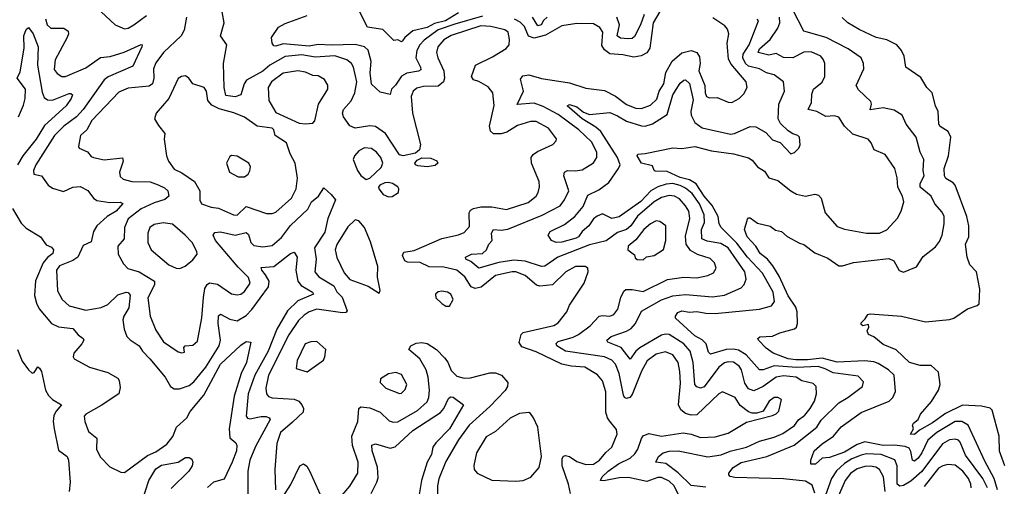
# Model space of a CAD drawing. Extents: x 1468344 to 1613994, y 525695 to 643861.
# Tile 285 of 427: x 1526337 to 1531671, y 617743 to 620272. Entities that reach past the tile are written whole.
import ezdxf

# ---------------------------------------------------------------- set-up
doc = ezdxf.new("R2010")
doc.units = 0

msp = doc.modelspace()

# ---------------------------------------------------------------- linework, layer by layer
at = {"layer": '0CON10XD'}
for points in [[(1529321.3, 617705), (1529310.5, 617755), (1529275.3, 617855), (1529275.3, 617894.7), (1529283.5, 617906.5), (1529295, 617910.7), (1529315, 617905.3), (1529355, 617878.2), (1529405, 617861.3), (1529445, 617862.6), (1529477.9, 617885), (1529512.9, 617927.1), (1529545.5, 617955), (1529574.4, 618025), (1529571.3, 618051.3), (1529532.5, 618097.5), (1529521.1, 618115), (1529513.5, 618145), (1529512.7, 618255), (1529495.4, 618315), (1529468.2, 618348.2), (1529398.3, 618388.2), (1529325, 618393.8), (1529275, 618405.2), (1529135, 618472.7), (1529058.3, 618498.3), (1529042.8, 618522.8), (1529053.2, 618566.8), (1529065, 618577.3), (1529231.2, 618615), (1529255, 618629.2), (1529300.9, 618689.1), (1529315.6, 618725), (1529395.6, 618845), (1529417.5, 618905), (1529415.8, 618925), (1529400, 618935), (1529348.8, 618935), (1529296.7, 618905), (1529224, 618836), (1529155, 618827.3), (1529136.3, 618833.7), (1529075, 618885.7), (1529025, 618904.8), (1529005, 618905.5), (1528915, 618886.6), (1528837.9, 618822.1), (1528805, 618815.2), (1528783.3, 618825), (1528749.3, 618879.3), (1528705, 618913.9), (1528635, 618930.6), (1528555, 618933.2), (1528506.2, 618956.2), (1528438.2, 618958.2), (1528424.5, 618965), (1528411.8, 618995), (1528418.1, 619011.9), (1528475, 619021.1), (1528625, 619085.9), (1528714.2, 619105.8), (1528745, 619119.5), (1528775, 619152), (1528772.7, 619225), (1528780.3, 619239.7), (1528795, 619249.2), (1528835, 619257.8), (1528895, 619258), (1528975, 619243.5), (1529092.1, 619282.1), (1529135.5, 619315), (1529146.8, 619335), (1529153.6, 619366.4), (1529151.3, 619395), (1529110.3, 619495), (1529107.5, 619525), (1529118.6, 619541.4), (1529141.9, 619558.1), (1529225, 619596), (1529244, 619615), (1529246.1, 619626.1), (1529201.2, 619685), (1529135, 619720), (1529105, 619720.8), (1529035, 619699.3), (1528977, 619663), (1528945, 619653.2), (1528905, 619652.7), (1528887.3, 619667.3), (1528882.4, 619695), (1528906.9, 619806.9), (1528900.5, 619875), (1528875, 619908.5), (1528825, 619936.2), (1528795, 619945.6), (1528784.5, 619965), (1528807.1, 620025), (1528899.5, 620070.5), (1528973.3, 620116.7), (1528989.4, 620135), (1528991.2, 620165), (1528983.6, 620205), (1528965, 620217.3), (1528890, 620235), (1528835, 620238.2), (1528675, 620186.4), (1528635, 620163.4), (1528602.7, 620125), (1528595.3, 620095), (1528602.5, 620065), (1528634.2, 619994.3), (1528638.6, 619955), (1528633.2, 619935), (1528605, 619911), (1528525, 619909.3), (1528488.8, 619901.2), (1528469.6, 619885), (1528458, 619855), (1528465.8, 619765), (1528508, 619595), (1528503.2, 619566.8), (1528482, 619548), (1528415, 619534), (1528395, 619539.2), (1528318.2, 619655), (1528265, 619693.4), (1528235, 619696.8), (1528155, 619684.2), (1528126.2, 619696.2), (1528092.4, 619745), (1528085.3, 619765), (1528092, 619785), (1528132.3, 619832.3), (1528152.6, 619875), (1528163.3, 619935), (1528145.2, 620015.2), (1528134.8, 620034.8), (1528110, 620055), (1528045, 620076.6), (1527938.3, 620068.3), (1527865, 620081.5), (1527775, 620072.8), (1527692.8, 620025), (1527655, 619992.5), (1527566.7, 619945), (1527552.7, 619925), (1527535.7, 619864.3), (1527505, 619854.5), (1527455, 619861.4), (1527444.9, 619904.9), (1527441, 620035), (1527459.4, 620135), (1527424.4, 620185), (1527445.4, 620255), (1527431.4, 620335)], [(1528715, 620308.4), (1528643.6, 620265), (1528585, 620251.6), (1528545, 620230.1), (1528468, 620212), (1528423.8, 620175), (1528412, 620158), (1528405, 620151.2), (1528385, 620162), (1528365, 620160), (1528305, 620219.5), (1528220.7, 620230.7), (1528170, 620335)], [(1529823.1, 620346.9), (1529769.2, 620255), (1529751.9, 620118.1), (1529735, 620092.7), (1529704.7, 620075.3), (1529665, 620069.3), (1529605, 620081.4), (1529535, 620086.6), (1529505, 620109.6), (1529491.7, 620131.7), (1529497.1, 620205), (1529480.5, 620230.5), (1529445, 620248.8), (1529355, 620250.6), (1529275, 620238.6), (1529185, 620188.3), (1529125, 620172), (1529093.6, 620183.6), (1529071.3, 620235), (1529048.8, 620258.8), (1529017.1, 620275)], [(1526477.5, 620277.5), (1526487.1, 620245), (1526505.7, 620225.7), (1526576.6, 620226.6), (1526600, 620210), (1526602.3, 620195), (1526595.2, 620175), (1526529.8, 620055), (1526525, 620002), (1526540.4, 619980.4), (1526565, 619964.5), (1526585, 619963.8), (1526695, 620011.2), (1526775, 620067.7), (1526826.8, 620073.2), (1526903.8, 620096.2), (1526995, 620137.5), (1527000, 620135), (1526998.8, 620125), (1526949.5, 620020.5), (1526816.8, 619963.2), (1526795, 619945.9), (1526681.6, 619785), (1526644.7, 619745), (1526575.8, 619695), (1526525.2, 619645), (1526425, 619486.2)], [(1527240.5, 620285), (1527228.5, 620215), (1527212.9, 620185), (1527117.1, 620095), (1527075, 620037.8), (1527062.3, 620005), (1527064.6, 619955), (1527056, 619925), (1527038.4, 619911.6), (1526925, 619900.9), (1526875, 619879.5), (1526727.5, 619725), (1526701.2, 619675), (1526667.5, 619645), (1526656.7, 619585), (1526660, 619575), (1526705.5, 619555.5), (1526725, 619530), (1526737.5, 619525), (1526795, 619511.8), (1526893.5, 619523.5), (1526898.8, 619505), (1526877.5, 619445), (1526882.4, 619422.4), (1526897.8, 619407.8), (1526945.3, 619395.3), (1527045, 619393.9), (1527087.5, 619377.5), (1527121.5, 619361.5), (1527140.6, 619345), (1527145.6, 619315), (1527122.8, 619297.2), (1527065, 619280.2), (1526995, 619247.4), (1526925, 619192), (1526904.8, 619145), (1526902.5, 619085), (1526869.4, 619045), (1526871.6, 619001.6), (1526899.6, 618949.6), (1526922.9, 618922.9), (1526985, 618906.1), (1527067.7, 618855), (1527066.9, 618835), (1527032.1, 618765), (1527045, 618665.7), (1527075, 618590), (1527115.9, 618525.9), (1527195, 618472), (1527215, 618466.7), (1527230, 618470), (1527226.7, 618495), (1527233.3, 618505), (1527275, 618508.9), (1527300, 618530), (1527324.2, 618655.8), (1527333.5, 618766.5)], [(1526778.8, 620315), (1526853.8, 620245), (1526905, 620222.7), (1526925, 620226.8), (1526955.6, 620245), (1527025, 620294.7)], [(1528845, 620291.3), (1528695, 620248.6), (1528605, 620216.2), (1528528.3, 620161.7), (1528504.6, 620135.4), (1528488.3, 620105), (1528483, 620065), (1528508.8, 620015), (1528509.9, 620000.1), (1528497.6, 619992.4), (1528435, 619981.6), (1528405, 619966.2), (1528373.2, 619916.8), (1528351, 619895), (1528343.9, 619866.1), (1528290, 619880), (1528243.3, 619923.3), (1528236.8, 619983.2), (1528241.6, 620045), (1528225, 620107.7), (1528205, 620125.2), (1528155, 620138.3), (1528025, 620133.8), (1527955, 620138.1), (1527905, 620127.8), (1527765, 620141.8), (1527725, 620127.8), (1527715, 620130), (1527704.4, 620145), (1527700.8, 620175), (1527739.1, 620230.9), (1527775, 620251.6), (1527895, 620294.5)], [(1529564.7, 618405), (1529545, 618427.1), (1529505, 618445.7), (1529295, 618475.6), (1529247.7, 618505), (1529243.4, 618516.6), (1529255, 618528.1), (1529335, 618551.9), (1529363.7, 618566.3), (1529427.2, 618612.8), (1529477.1, 618665), (1529495, 618669.7), (1529535, 618666), (1529555.6, 618675), (1529577.3, 618702.7), (1529594.1, 618765.9), (1529609.5, 618800.5), (1529620.4, 618809.6), (1529655, 618809.8), (1529715, 618799.2), (1529846.4, 618863.6), (1529935, 618877.1), (1530005, 618872.2), (1530065, 618885.4), (1530095, 618900.6), (1530110, 618925), (1530100.9, 618955), (1530077.3, 618977.3), (1530009.5, 618999.5), (1529971.8, 619021.8), (1529948.7, 619055), (1529945, 619098.8), (1529968.4, 619195), (1529962.3, 619235), (1529945, 619263.8), (1529911, 619301), (1529885, 619316), (1529855, 619319.6), (1529815, 619307.7), (1529774.7, 619285.3), (1529685, 619207.2), (1529648.1, 619155), (1529625, 619135.2), (1529575, 619119.1), (1529515, 619073.7), (1529425, 619051.7), (1529251.8, 618985), (1529183.1, 618936.9), (1529165, 618934.2), (1529075, 618963), (1529015, 618968.8), (1528933.7, 618956.3), (1528825, 618926.2), (1528781.6, 618961.6), (1528754.4, 618975), (1528753.1, 618985), (1528785, 619002.2), (1528845, 619005.7), (1528865.5, 619024.5), (1528879.2, 619055), (1528896.2, 619075), (1528892.9, 619115), (1528903.3, 619135), (1528945, 619130.8), (1528982.6, 619137.4), (1529167.2, 619212.8), (1529265, 619263.9), (1529289.3, 619295), (1529312.9, 619345), (1529284.7, 619425), (1529289.6, 619445), (1529305, 619455.3), (1529347.1, 619452.9), (1529385, 619458.7), (1529445, 619496.2), (1529464.7, 619525), (1529464.7, 619555), (1529435, 619610.7), (1529365.8, 619675.8), (1529255, 619757.7), (1529172.3, 619802.3), (1529125, 619820.2), (1529032.9, 619812.9), (1529066.2, 619885), (1529050.5, 619949.5), (1529062.3, 619967.7), (1529095, 619974), (1529165, 619953.1), (1529315, 619930), (1529405, 619900.2), (1529505, 619887.5), (1529565, 619856.8), (1529625, 619811.9), (1529675, 619792.5), (1529705, 619790.3), (1529755, 619808.2), (1529789.4, 619840.6), (1529801.7, 619885), (1529827.3, 619925), (1529837.5, 619985), (1529872.2, 620047.8), (1529925, 620093.1), (1529975, 620105.5), (1530005, 620093.6), (1530019.9, 620069.9), (1530024, 620035), (1530017.3, 619995), (1530048.8, 619915), (1530050.8, 619875), (1530058.6, 619855), (1530075, 619848.1), (1530115, 619851.1), (1530175, 619825.4), (1530195, 619823.8), (1530235, 619844.4), (1530259.6, 619870.4), (1530278.6, 619905), (1530272.7, 619935), (1530191.7, 620031.7), (1530177.7, 620057.7), (1530170, 620145), (1530178.2, 620195), (1530171.3, 620221.3), (1530157.9, 620237.9), (1530092.7, 620282.7)], [(1529195, 620285.7), (1529175, 620267.5), (1529162, 620245), (1529145, 620238.8), (1529115.1, 620285.1)], [(1530055, 617738.5), (1529975, 617747.2), (1529905, 617816.6), (1529837.4, 617867.4), (1529783.3, 617875), (1529797.1, 617905), (1529823.1, 617925), (1529855, 617932.9), (1529905, 617934.8), (1530065, 617903.5), (1530136.9, 617913.1), (1530186, 617934), (1530275, 617956.1), (1530345, 617988.3), (1530425, 618009.6), (1530471, 618029), (1530535, 618072.1), (1530557.2, 618102.8), (1530591.3, 618128.7), (1530619.7, 618165), (1530642.7, 618205), (1530653.1, 618245), (1530652.9, 618285), (1530635, 618300.3), (1530574.8, 618314.8), (1530542.9, 618335), (1530475, 618342.1), (1530435, 618334), (1530364.7, 618285), (1530315, 618261.4), (1530285, 618272.1), (1530265, 618301.4), (1530247.4, 618375), (1530235.8, 618395), (1530205, 618415.7), (1530175, 618418.5), (1530155, 618412), (1530125, 618389.7), (1530045, 618281.8), (1530025, 618274.6), (1530005, 618282.5), (1529994.2, 618295), (1529986.6, 618415), (1529968.7, 618475), (1529935, 618516.1), (1529855, 618565.6), (1529835, 618568.5), (1529815, 618562.8), (1529696.2, 618493.8), (1529674.6, 618475.4), (1529645, 618432.5), (1529595.2, 618495.2), (1529524, 618525), (1529517.5, 618535), (1529541.9, 618555), (1529625, 618583.3), (1529650.6, 618599.4), (1529674, 618626), (1529705, 618692.9), (1529815, 618753.5), (1529875.7, 618775.7), (1529945, 618781.9), (1530090.7, 618769.3), (1530155, 618780), (1530245, 618819.4), (1530262.4, 618837.6), (1530273.3, 618866.7), (1530265.3, 618905), (1530175, 619035.9), (1530135, 619059.8), (1530061.4, 619071.4), (1530032.5, 619085), (1530030, 619135), (1530046.9, 619173.1), (1530044.8, 619215), (1530020.9, 619275), (1529980.3, 619330.3), (1529945, 619358.3), (1529915, 619372.7), (1529875, 619383.8), (1529839.7, 619380.3), (1529795, 619366.8), (1529755.8, 619345), (1529703, 619287), (1529585, 619202.8), (1529545, 619194.1), (1529495, 619219.1), (1529465, 619207.1), (1529446.7, 619193.3), (1529420.7, 619155), (1529385, 619123.8), (1529365, 619095.8), (1529352, 619088), (1529275, 619066.4), (1529244.3, 619064.3), (1529218.1, 619075), (1529200.5, 619105), (1529210.6, 619125), (1529288.7, 619161.3), (1529345.4, 619205), (1529389.7, 619260.3), (1529415, 619321.9), (1529475, 619349.8), (1529529.6, 619390.4), (1529582.1, 619465), (1529589.6, 619485), (1529575.2, 619525.2), (1529485, 619665.8), (1529458.9, 619688.9), (1529384.2, 619735), (1529303.9, 619806.1), (1529315, 619811.9), (1529355, 619800.6), (1529391.6, 619771.6), (1529425, 619759), (1529535, 619768.4), (1529575, 619751.9), (1529625, 619722.7), (1529706, 619696), (1529725, 619694.8), (1529765, 619707.5), (1529845, 619758.4), (1529875, 619864.6), (1529915, 619928.7), (1529935, 619944.7), (1529945, 619945.3), (1529966.1, 619926.1), (1529985, 619838), (1529973, 619775), (1529974.5, 619755), (1529995, 619715.3), (1530035, 619685.7), (1530188, 619652), (1530208.8, 619655), (1530295, 619693.3), (1530325, 619692.2), (1530380.1, 619660.1), (1530415, 619620.5), (1530456.7, 619606.7), (1530515, 619545.8), (1530535, 619552.5), (1530558.8, 619575), (1530566, 619594), (1530561.2, 619635), (1530552.5, 619645), (1530525, 619652.9), (1530499.8, 619669.8), (1530458.8, 619708.8), (1530445.4, 619735.4), (1530449.5, 619815), (1530481.2, 619885), (1530475.6, 619935), (1530425, 619972.6), (1530383.9, 619983.9), (1530345.2, 620005.2), (1530285, 620020), (1530268.5, 620035), (1530255.2, 620065), (1530257.3, 620085), (1530288.9, 620135), (1530340, 620265), (1530332.9, 620275)], [(1529720.3, 620299.7), (1529701.3, 620245), (1529668.5, 620181.5), (1529655, 620170), (1529631.3, 620168.7), (1529592.8, 620172.8), (1529573.7, 620185), (1529587.3, 620245), (1529572.9, 620285)], [(1530700.9, 618379.1), (1530662, 618392), (1530545, 618386.7), (1530425, 618395.4), (1530365, 618375.2), (1530345, 618374.2), (1530272.4, 618455), (1530230.9, 618480.9), (1530205, 618486.2), (1530165, 618484.3), (1530079.4, 618459.4), (1530069.6, 618469.6), (1530055.4, 618515), (1530035, 618537.5), (1529995, 618558), (1529890, 618655), (1529889.2, 618665), (1529902, 618685), (1529925, 618694.4), (1529965, 618686.2), (1530005, 618691.1), (1530055, 618681.1), (1530105, 618679.3), (1530345, 618702.4), (1530409.2, 618720.8), (1530425.9, 618744.1), (1530419.1, 618795), (1530361.3, 618898.7), (1530280.2, 618985), (1530221.4, 619061.4), (1530136.7, 619146.7), (1530127.4, 619165), (1530120.7, 619205), (1530089.3, 619265), (1530045, 619315.9), (1530002.4, 619382.4), (1529966.5, 619405), (1529915, 619416.1), (1529845, 619448.5), (1529780.6, 619450.6), (1529773.8, 619455), (1529765, 619480), (1529705.4, 619495.4), (1529682.5, 619535), (1529686.7, 619543.3), (1529726, 619546), (1529875, 619578.1), (1529924.1, 619574.1), (1529995, 619585.6), (1530085, 619561.4), (1530205, 619544.6), (1530285, 619524), (1530305, 619510.9), (1530334.5, 619474.5), (1530371.6, 619451.6), (1530395, 619414.2), (1530445, 619400.9), (1530514.2, 619344.2), (1530545, 619326.9), (1530595, 619315.3), (1530645, 619326.4), (1530665, 619321.8), (1530678.8, 619305), (1530701.4, 619225), (1530765, 619151.9), (1530805, 619137.3), (1530925, 619115.6), (1530995, 619116), (1531035, 619132.5), (1531093.2, 619196.8), (1531112.2, 619235), (1531126.5, 619285), (1531119.5, 619315), (1531093.8, 619363.8), (1531090.4, 619415), (1531077.9, 619465), (1531025, 619541.1), (1530967, 619567), (1530950.5, 619605), (1530933.7, 619623.7), (1530851.2, 619651.2), (1530805.5, 619695), (1530775, 619744.4), (1530751.2, 619751.2), (1530705, 619747.8), (1530655, 619774.5), (1530608.8, 619785), (1530627.5, 619822.5), (1530628.7, 619868.7), (1530637.7, 619895), (1530685, 619932.7), (1530699.6, 619965), (1530698.8, 620035), (1530692.5, 620055), (1530676.5, 620075), (1530625, 620098.2), (1530585, 620095.7), (1530525, 620066.2), (1530475, 620066.7), (1530435, 620089.5), (1530395, 620080), (1530338.1, 620095), (1530345.7, 620115), (1530402.1, 620165), (1530444.4, 620225.6), (1530455.2, 620255), (1530453.9, 620285)], [(1531634.3, 617725), (1531616.3, 617786.3), (1531565, 617880), (1531475.5, 618075.5), (1531440.8, 618095), (1531405.8, 618095), (1531306.6, 618035), (1531256.6, 617993.4), (1531223.7, 617925), (1531205, 617896.6), (1531185, 617880.4), (1531174.8, 617884.8), (1531165, 617931.9), (1531155, 617949.7), (1531135, 617959.5), (1531076.3, 617966.3), (1531015, 617964.3), (1530915, 617984.8), (1530875, 617969.3), (1530805, 617928), (1530725, 617899.8), (1530683.8, 617895), (1530647.6, 617862.4), (1530623.6, 617863.6), (1530623.3, 617885), (1530641.9, 617935), (1530685, 617973.5), (1530745.2, 618014.8), (1530787.3, 618065), (1530895, 618143.1), (1531046.9, 618205), (1531066.9, 618225), (1531082.2, 618257.8), (1531074.5, 618345), (1531044.1, 618375), (1530988.4, 618408.4), (1530965, 618417.9), (1530915, 618423.8), (1530765, 618416.1), (1530685, 618438.4), (1530605, 618428.5), (1530541.6, 618428.4), (1530500.9, 618435), (1530418.5, 618465), (1530381.7, 618491.8), (1530339.2, 618535), (1530336.2, 618545), (1530346.9, 618553.1), (1530415, 618556.2), (1530455.4, 618574.6), (1530535, 618596.7), (1530545, 618605.8), (1530550.6, 618625), (1530548.3, 618688.3), (1530541.1, 618715), (1530501.1, 618775), (1530452.2, 618882.2), (1530417.7, 618937.7), (1530388.9, 618975), (1530348.1, 619005), (1530325, 619044.1), (1530277.5, 619095), (1530263.8, 619135), (1530279.5, 619190.5), (1530285, 619197.8), (1530295, 619197.5), (1530335, 619168.9), (1530402.9, 619152.9), (1530432.1, 619132.1), (1530465, 619124), (1530495, 619096.2), (1530561.8, 619061.8), (1530585, 619054.3), (1530645, 619007.9), (1530715, 618978.8), (1530775, 618938.2), (1530795, 618937.7), (1530855, 618956.8), (1531045, 618977.9), (1531072.9, 618965), (1531102.5, 618912.5), (1531125, 618904.4), (1531195, 618932.5), (1531232.1, 618987.9), (1531298.8, 619041.2), (1531320.5, 619069.5), (1531335.4, 619105), (1531346.1, 619165), (1531345.4, 619205), (1531335, 619228.9), (1531295.8, 619275), (1531275.7, 619315), (1531215.9, 619365), (1531215.2, 619385), (1531237.1, 619425), (1531231.5, 619455), (1531234.6, 619514.6), (1531214.7, 619554.7), (1531193.8, 619635), (1531140.3, 619705), (1531118.2, 619755), (1531075, 619781.6), (1531015, 619794), (1530944.3, 619784.3), (1530951.5, 619815), (1530947.9, 619827.9), (1530882.2, 619892.2), (1530869.4, 619915), (1530909.5, 620005), (1530908.9, 620035), (1530896.7, 620065), (1530825.5, 620115), (1530706.1, 620176.1), (1530585, 620209.2), (1530525.5, 620325.5)], [(1531674.7, 617855), (1531646, 617934), (1531643.8, 618015), (1531605, 618156.2), (1531595, 618167.5), (1531547.5, 618177.5), (1531445, 618183.7), (1531352.8, 618137.2), (1531282.2, 618087.8), (1531212.5, 618047.5), (1531185, 618023.2), (1531162.9, 618025), (1531178.8, 618055), (1531174.2, 618075), (1531178.8, 618085), (1531204.2, 618105.8), (1531217.1, 618135), (1531276.6, 618203.4), (1531314.4, 618265), (1531323.3, 618295), (1531315, 618361.2), (1531275, 618397.3), (1531215, 618397.5), (1531158.5, 618415), (1531085, 618483.1), (1531015, 618511.9), (1530965, 618553.8), (1530936.1, 618566.1), (1530927.5, 618585), (1530937.5, 618605), (1530935, 618620), (1530905, 618612.5), (1530895, 618620), (1530895, 618630), (1530918.3, 618651.7), (1530932.5, 618675), (1530945, 618678), (1531115, 618665.5), (1531245, 618634.4), (1531375, 618648), (1531397.5, 618655), (1531472.5, 618705), (1531525, 618723.3), (1531535, 618732.5), (1531538.3, 618811.7), (1531520, 618905), (1531485, 618943.3), (1531470.6, 618985), (1531460.5, 619055), (1531478.2, 619095), (1531479.1, 619155), (1531468.7, 619205), (1531404.8, 619374.8), (1531395, 619387.5), (1531355, 619411.5), (1531346.5, 619425), (1531345.4, 619465), (1531369.8, 619535), (1531380.8, 619635), (1531366.7, 619666.7), (1531323.9, 619693.9), (1531316.5, 619705), (1531312.3, 619775), (1531298.4, 619805), (1531281.2, 619875), (1531252.2, 619905), (1531219.4, 619959.4), (1531137.5, 620015), (1531128.2, 620075), (1531113.6, 620105), (1531089.5, 620135), (1531035, 620163.6), (1530976.4, 620176.4), (1530885, 620218.1), (1530823.8, 620255), (1530793.4, 620283.4)], [(1526331, 619745), (1526358.3, 619808.3), (1526366.8, 619845), (1526368.4, 619895), (1526322.9, 619955), (1526340.7, 619989.3), (1526362.1, 620117.9), (1526360, 620185), (1526371.7, 620218.3), (1526385, 620230), (1526409.8, 620195), (1526436.9, 620125), (1526434.7, 620025), (1526459.5, 619879.5), (1526470.4, 619850.4), (1526487.7, 619837.7), (1526515, 619835.8), (1526605, 619871.8), (1526615, 619872.9), (1526622.9, 619865), (1526616.2, 619845), (1526588.8, 619805), (1526471.7, 619698.3), (1526426.9, 619625), (1526354.8, 619535), (1526325.9, 619485)], [(1527515, 619213.1), (1527565, 619260), (1527675, 619221.1), (1527705, 619222.2), (1527725, 619229.5), (1527810.5, 619305), (1527836, 619355), (1527843, 619413), (1527829.2, 619495), (1527802.7, 619545), (1527781.9, 619605), (1527721.2, 619645), (1527713.3, 619675), (1527705, 619683.3), (1527623.3, 619695), (1527555, 619744.6), (1527497.5, 619767.5), (1527418.5, 619788.5), (1527378.5, 619808.5), (1527356.2, 619835), (1527348.8, 619885), (1527336.2, 619905), (1527275, 619924), (1527254, 619955), (1527235, 619966.9), (1527213.3, 619965), (1527195, 619952.5), (1527144.6, 619845), (1527077.1, 619765), (1527068, 619735), (1527089.4, 619699.4), (1527124.2, 619655), (1527120.6, 619625), (1527133.3, 619535), (1527144.4, 619505), (1527175, 619461.4), (1527215, 619442.1), (1527284.3, 619394.3), (1527312.5, 619345), (1527313.9, 619293.9), (1527322.9, 619275), (1527375, 619256), (1527415, 619251.1), (1527495, 619213.8), (1527515, 619213.1)], [(1527885, 619707.5), (1527925, 619712), (1527935.7, 619724.3), (1527955.5, 619815), (1528007.5, 619895), (1528006.9, 619916.9), (1527988.7, 619948.7), (1527955, 619967.1), (1527925, 619970.5), (1527885, 619987.5), (1527845, 619994.8), (1527765, 619981.9), (1527700.6, 619935), (1527683.8, 619905), (1527687.3, 619835), (1527725, 619768.8), (1527852, 619712), (1527885, 619707.5)], [(1527520.3, 619420.3), (1527555, 619420.8), (1527575, 619434), (1527585, 619453.3), (1527587.5, 619475), (1527579.2, 619495), (1527515, 619533.3), (1527485, 619536.2), (1527475, 619530), (1527458, 619495), (1527473.8, 619445), (1527520.3, 619420.3)], [(1528215, 619406.7), (1528235, 619413.8), (1528295, 619470.8), (1528304.3, 619495), (1528294.2, 619525), (1528271.2, 619555), (1528244.1, 619574.1), (1528205, 619578.1), (1528175, 619562), (1528152, 619535), (1528143.8, 619515), (1528166.7, 619455), (1528185, 619427.5), (1528215, 619406.7)], [(1526425, 619486.2), (1526412.6, 619455), (1526414.6, 619435), (1526456, 619425), (1526491.9, 619375), (1526515, 619358.9), (1526575, 619340.6), (1526624.7, 619365.3), (1526665, 619368.7), (1526706.6, 619346.6), (1526736.7, 619305), (1526755, 619291.8), (1526825, 619281.1), (1526882.6, 619282.6), (1526896.8, 619276.8), (1526860.9, 619235), (1526810.4, 619205), (1526754.4, 619155.6), (1526737.4, 619125), (1526725, 619068), (1526681.7, 619048.3), (1526651.5, 618985), (1526625, 618967.9), (1526552.3, 618937.7), (1526536.2, 618915), (1526542.6, 618802.6), (1526566.6, 618755), (1526605, 618721.3), (1526695, 618698.2), (1526777.9, 618712.1), (1526815, 618729.2), (1526868.7, 618781.3), (1526915, 618794.5), (1526925, 618793.3), (1526935, 618780), (1526928.7, 618711.3), (1526900.8, 618665), (1526896.2, 618645), (1526902.7, 618595), (1526918.7, 618555), (1526935, 618536.9), (1526983.8, 618505), (1527002.3, 618475), (1527042.9, 618435), (1527124.7, 618334.7), (1527155, 618284.3), (1527175, 618272.2), (1527202.4, 618272.4), (1527255, 618290), (1527280.4, 618309.6), (1527345, 618389.2), (1527417.7, 618505), (1527426, 618535), (1527412, 618625), (1527415, 618667.5), (1527425, 618675.5), (1527475, 618648.6), (1527515, 618640.5), (1527565, 618668.4), (1527595, 618700.6), (1527685.8, 618825), (1527688.6, 618855), (1527669.8, 618889.8), (1527648.5, 618915), (1527645, 618928.8), (1527715, 618933.9), (1527805, 619005.6), (1527825, 619012), (1527840, 618985), (1527832.9, 618915), (1527843.8, 618855), (1527861.6, 618831.6), (1527924.4, 618795), (1527929.2, 618785), (1527845, 618749), (1527788.6, 618695), (1527731, 618595), (1527683.1, 618475), (1527611.7, 618345), (1527575.2, 618245), (1527563.8, 618123.8), (1527572.3, 618112.3), (1527585, 618109.1), (1527645, 618122.4), (1527671.8, 618121.8), (1527689.2, 618115), (1527694.4, 618105), (1527615, 617959.6), (1527584.2, 617885), (1527572.4, 617825), (1527574, 617625)], [(1528545, 619474.8), (1528495, 619479.6), (1528481.4, 619485), (1528477.8, 619495), (1528489.9, 619510.1), (1528515, 619523.2), (1528565, 619521.6), (1528597.1, 619507.1), (1528602.5, 619495), (1528588.1, 619481.9), (1528545, 619474.8)], [(1528335, 619312.9), (1528355, 619313.3), (1528390, 619335), (1528391.4, 619355), (1528385, 619365.7), (1528356.2, 619385), (1528335, 619390), (1528315, 619387.8), (1528288.8, 619375), (1528281.2, 619365), (1528283.3, 619355), (1528306.7, 619325), (1528335, 619312.9)], [(1527333.5, 618766.5), (1527340.8, 618815), (1527352.7, 618837.3), (1527365, 618846.6), (1527409, 618839), (1527485, 618787.1), (1527515, 618780.5), (1527535, 618784.5), (1527555, 618798.5), (1527585.3, 618845), (1527577.7, 618875), (1527520.6, 618930.6), (1527397.3, 619075), (1527386.2, 619105), (1527395, 619118.5), (1527425, 619122.3), (1527505, 619105.2), (1527565, 619119.2), (1527577.4, 619107.4), (1527589.1, 619065), (1527605, 619048.8), (1527655, 619040.5), (1527705, 619048.8), (1527755, 619091.8), (1527805, 619156.1), (1527897.5, 619245), (1527918.9, 619285), (1527955.7, 619315), (1527985, 619360), (1528025.6, 619325), (1528047.7, 619295), (1528007.2, 619195), (1527990.3, 619119.7), (1527934.2, 619035), (1527942.6, 618975), (1527936.1, 618905), (1527957.7, 618877.7), (1528039.6, 618829.6), (1528055, 618797.7), (1528085, 618767.9), (1528112.3, 618695), (1528104.7, 618685.3), (1528086.1, 618683.9), (1527947.1, 618702.9), (1527905, 618688.5), (1527878.7, 618671.4), (1527848.6, 618641.4), (1527795.6, 618564.4), (1527684.4, 618345), (1527670, 618275), (1527674.1, 618245), (1527685, 618229.2), (1527705, 618222.9), (1527825, 618216), (1527850, 618205), (1527865.5, 618185), (1527874.5, 618165), (1527873.6, 618145), (1527815, 618090.3), (1527750, 618035), (1527730.4, 617975), (1527720, 617835), (1527723.8, 617725)], [(1526298.3, 619248.3), (1526345, 619168.8), (1526372.4, 619142.4), (1526450, 619095), (1526481.1, 619051.1), (1526509.4, 619039.4), (1526520.9, 619025), (1526516.6, 619005), (1526487.3, 618982.7), (1526464.8, 618955), (1526423.4, 618856.6), (1526418.1, 618778.1), (1526428, 618735), (1526442.1, 618705), (1526509.4, 618625), (1526547.9, 618607.9), (1526625, 618598.2), (1526655, 618563.6), (1526681.4, 618545), (1526684.5, 618535), (1526674.7, 618515), (1526631.6, 618465), (1526627.2, 618445), (1526633.3, 618433.3), (1526715, 618389.8), (1526815, 618360.8), (1526868.8, 618328.8), (1526876.6, 618316.6), (1526880.8, 618279.3), (1526873.6, 618245), (1526778.5, 618181.5), (1526695.8, 618135), (1526686.9, 618123.1), (1526689.5, 618095), (1526710.9, 618040.9), (1526755.7, 618005), (1526753.6, 617945), (1526773.6, 617903.6), (1526825, 617848), (1526885, 617820), (1526905, 617818.8), (1527030.5, 617909.5), (1527075, 617930), (1527135, 617970.8), (1527167.1, 618012.9), (1527187, 618063), (1527242.2, 618115), (1527261.6, 618148.4), (1527335, 618238), (1527425, 618405.7), (1527535, 618507.8), (1527565, 618527.8), (1527590, 618525), (1527566, 618415), (1527537.3, 618355), (1527498.4, 618231.6), (1527471.6, 618055), (1527475.7, 618005.7), (1527508, 617978), (1527513.6, 617965), (1527511.2, 617935), (1527489, 617875), (1527445, 617782.2), (1527388, 617765), (1527355, 617736.9)], [(1527205, 618924), (1527234.2, 618935.8), (1527275, 618970), (1527298.1, 619001.9), (1527297.5, 619015), (1527271.1, 619065), (1527234.3, 619105), (1527165, 619163.1), (1527115, 619171.5), (1527065, 619161.9), (1527043.1, 619145), (1527031.1, 619115), (1527031.9, 619065), (1527050, 619025), (1527145, 618943.3), (1527185, 618925.7), (1527205, 618924)], [(1528285, 618790), (1528290, 618805), (1528276.4, 618876.4), (1528277.1, 618935), (1528238, 619068), (1528205, 619146), (1528175, 619181.2), (1528155, 619187.1), (1528115, 619148.9), (1528055, 619053.1), (1528047.2, 619025), (1528055, 618982.5), (1528095, 618899.4), (1528125, 618863.3), (1528225, 618827.5), (1528285, 618790)], [(1529715, 618970), (1529733, 618987), (1529775, 618993.3), (1529825, 619026.7), (1529837.5, 619075), (1529837.8, 619155), (1529805, 619178.7), (1529785, 619182.7), (1529755, 619166.2), (1529718.5, 619135), (1529675, 619079.2), (1529632.9, 619045), (1529632.5, 619025), (1529668.3, 618998.3), (1529671.7, 618981.7), (1529683, 618973), (1529715, 618970)], [(1528665, 618720), (1528686, 618755), (1528673.8, 618785), (1528655, 618795.6), (1528625, 618800), (1528605, 618797.1), (1528590, 618785), (1528591.2, 618765), (1528624.1, 618734.1), (1528645, 618720), (1528665, 618720)], [(1527895, 618364.2), (1527983.3, 618426.7), (1527991.2, 618445), (1527996.7, 618485), (1527947.3, 618527.3), (1527915, 618526.7), (1527884.4, 618515.6), (1527840.5, 618425), (1527835, 618382.5), (1527895, 618364.2)], [(1528084.4, 617695), (1528125.4, 617744.6), (1528170, 617815), (1528170.9, 617875), (1528140.4, 617965), (1528137.5, 618015), (1528169.8, 618095), (1528174.3, 618165.7), (1528186, 618174), (1528235, 618167.7), (1528289.6, 618145), (1528338.2, 618098.2), (1528361.3, 618091.3), (1528385, 618093.4), (1528493.3, 618155), (1528545, 618200.5), (1528554.7, 618225), (1528557, 618265), (1528550.4, 618335), (1528539.8, 618375), (1528504.4, 618434.4), (1528445.6, 618485), (1528456.9, 618505), (1528485, 618519.3), (1528515, 618522.8), (1528545, 618516.7), (1528595, 618484.7), (1528639.5, 618439.5), (1528656.6, 618416.6), (1528675, 618371.6), (1528705, 618341), (1528745, 618329.8), (1528778.9, 618331.1), (1528885, 618357.4), (1528915, 618358.4), (1528947.3, 618345), (1528981.1, 618305), (1528979.3, 618285), (1528966.8, 618263.2), (1528885, 618176.6), (1528772.2, 618075), (1528715, 617995.5), (1528645, 617878.6), (1528607.1, 617782.9), (1528600.4, 617745), (1528601.5, 617651.5)], [(1526325.4, 618485), (1526351.4, 618421.4), (1526385, 618373.8), (1526405, 618356.7), (1526415, 618360), (1526435, 618390), (1526445, 618384.4), (1526455.1, 618365.1), (1526477.6, 618265), (1526493.8, 618235), (1526515, 618213.4), (1526564.3, 618185), (1526535, 618150.5), (1526523.2, 618126.8), (1526519.2, 618095), (1526524.4, 618055), (1526548.5, 617938.5), (1526593.8, 617905), (1526602.5, 617885), (1526610.7, 617765), (1526605.3, 617714.7)], [(1529922.2, 617665), (1529882.7, 617745), (1529855, 617772), (1529815, 617791.5), (1529795, 617790.9), (1529735, 617768.8), (1529635, 617791.4), (1529585, 617789.4), (1529502.3, 617772.3), (1529484.3, 617775), (1529492.1, 617795), (1529524.7, 617825), (1529581.8, 617865), (1529643.9, 617896.1), (1529670.1, 617919.9), (1529685.9, 617944.1), (1529705, 618002.9), (1529715, 618016.2), (1529745, 618029.2), (1529815, 618015.8), (1529932.4, 618032.4), (1529975, 618026.7), (1530025, 618007.7), (1530105, 618010.5), (1530175, 618032.1), (1530275, 618090), (1530415, 618127.8), (1530435, 618135.6), (1530449.6, 618150.4), (1530464.1, 618214.1), (1530445, 618224.4), (1530425, 618223.8), (1530397.5, 618205), (1530365, 618150), (1530331.2, 618138.8), (1530305, 618139.4), (1530285, 618147.3), (1530240.9, 618180.9), (1530214, 618225), (1530145, 618254.5), (1530125.6, 618245), (1530005, 618130.6), (1529975, 618128.2), (1529945, 618137.7), (1529918.3, 618158.3), (1529906.3, 618185), (1529917.3, 618302.7), (1529914.4, 618365), (1529903.8, 618413.8), (1529875, 618456), (1529835, 618472.9), (1529785, 618460), (1529737.3, 618422.7), (1529705, 618366.5), (1529655, 618241.1), (1529642.2, 618225), (1529625, 618218.5), (1529614, 618224), (1529607.6, 618237.6), (1529585.5, 618355), (1529564.7, 618405)], [(1528395, 618246.2), (1528405, 618248.8), (1528425, 618267.5), (1528433.8, 618295), (1528405, 618350), (1528375, 618360), (1528335, 618353.3), (1528292.5, 618325), (1528290, 618305), (1528320, 618275), (1528395, 618246.2)], [(1530645.2, 617705.2), (1530629.8, 617749.8), (1530595, 617770.5), (1530475, 617783.8), (1530210.7, 617790.7), (1530186.9, 617796.9), (1530178.8, 617805), (1530179.2, 617815), (1530202.2, 617845), (1530245, 617872.9), (1530384.3, 617905), (1530533.2, 617966.8), (1530655, 618063.2), (1530678.5, 618101.5), (1530774.5, 618195.5), (1530824.5, 618225), (1530902.5, 618285), (1530908.9, 618308.9), (1530880.2, 618340.2), (1530745, 618359), (1530700.9, 618379.1)], [(1528241.4, 617705), (1528272.7, 617765), (1528279.2, 617789.2), (1528276.6, 617846.6), (1528247.2, 617935), (1528245, 617966.7), (1528265, 617973.1), (1528345, 617950.3), (1528372.3, 617957.7), (1528466.7, 618045), (1528617.5, 618142.5), (1528635.8, 618165), (1528660.4, 618219.6), (1528671.1, 618228.9), (1528685, 618225.6), (1528741.4, 618185), (1528665, 618054.7), (1528591, 617979), (1528574.8, 617955), (1528567.7, 617915), (1528544.8, 617875), (1528513.4, 617775), (1528500.9, 617699.1)], [(1529025, 617770.6), (1529065, 617774.3), (1529106.4, 617793.6), (1529152, 617845), (1529163.8, 617905), (1529145, 618063.8), (1529121.1, 618115), (1529105, 618138), (1529095, 618142.5), (1529045, 618137.1), (1528995, 618113.1), (1528915, 618041.1), (1528865, 618011.1), (1528812.7, 617925), (1528796.8, 617856.8), (1528798.6, 617835), (1528816, 617815), (1528895, 617775.8), (1529025, 617770.6)], [(1531580.3, 617735), (1531555, 617785.2), (1531461.5, 617911.5), (1531432.2, 617982.2), (1531423.1, 617993.1), (1531405, 617999.2), (1531375, 617994.4), (1531336.1, 617973.9), (1531225, 617824.3), (1531165, 617771.6), (1531125, 617748.4), (1531105, 617743.4), (1531091.7, 617755), (1531091.3, 617855), (1531077.6, 617887.6), (1531005, 617916.1), (1530925, 617918.8), (1530895, 617912.8), (1530845, 617891.4), (1530805, 617866.7), (1530762.1, 617827.9), (1530735.2, 617785), (1530702.3, 617695)], [(1527005, 617673.6), (1527037.7, 617775), (1527075, 617837.5), (1527105, 617857.8), (1527196.7, 617873.3), (1527235, 617898.6), (1527255, 617898.6), (1527269.8, 617889.8), (1527275.6, 617875), (1527271.5, 617855), (1527252.9, 617825), (1527158.1, 617731.9)], [(1527765, 617688), (1527806.4, 617753.6), (1527855, 617854.5), (1527875, 617865.4), (1527892.6, 617852.6), (1527907.7, 617827.7), (1527972.9, 617682.9)], [(1531025.5, 617714.5), (1531017.6, 617795), (1530995.1, 617835.1), (1530975, 617846.9), (1530945, 617852.3), (1530915, 617850.5), (1530875, 617837.8), (1530837.7, 617812.3), (1530808.4, 617775), (1530734.6, 617605.4)], [(1531492.5, 617735), (1531490.8, 617755), (1531477.3, 617785), (1531446.6, 617825), (1531405, 617857.1), (1531365, 617861), (1531338.5, 617855), (1531315, 617841.2), (1531237.5, 617742.5)]]:
    msp.add_lwpolyline(points, dxfattribs=at)

doc.saveas('drawing.dxf')
